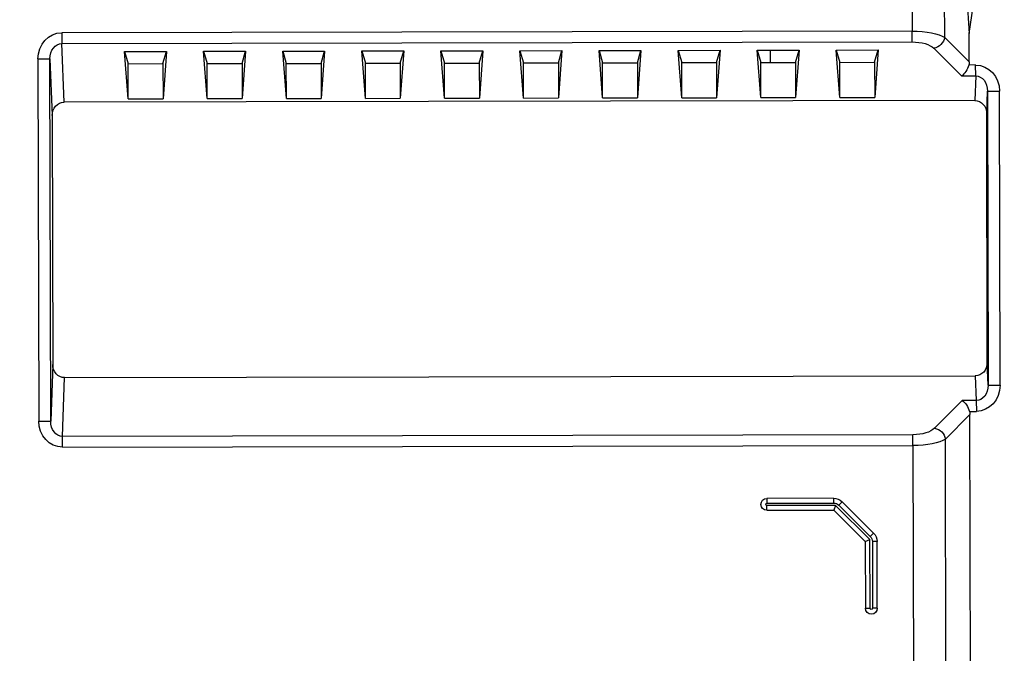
# Model space of a CAD drawing. Header units: millimetres. Extents: x 40090 to 187415, y -53271 to 40260.
# Tile 356 of 406: x 138892 to 138974, y 23040 to 23093. Entities that reach past the tile are written whole.
import ezdxf

# ---------------------------------------------------------------- set-up
doc = ezdxf.new("R2010")
doc.units = ezdxf.units.MM
doc.layers.add('AVM_projektor', color=6, linetype='Continuous')
doc.layers.add('AVM_sp_230VAC', color=170, linetype='Continuous')
doc.styles.add('AVM', font='arial.ttf')
doc.dimstyles.new('AVM-1_50', dxfattribs={"dimscale": 40, "dimtxt": 2.5, "dimasz": 2.5, "dimexe": 1.25, "dimexo": 0.625, "dimtad": 1, "dimdec": 0, "dimrnd": 1, "dimtxsty": 'AVM', "dimcen": 2.5, "dimclrd": 256, "dimclre": 256, "dimclrt": 256, "dimadec": 0, "dimazin": 0, "dimtfac": 1, "dimtdec": 0, "dimtmove": 0, "dimatfit": 3, "dimfxl": 0, "dimarcsym": 0})

# ---------------------------------------------------------------- blocks, each defined once
blk = doc.blocks.new('PT-FW430-bottom')
for p, q in [((19.077, 106.243), (19.077, 105.243)), ((19.077, 106.243), (49.323, 106.243)), ((49.323, 106.243), (49.323, 105.243)), ((19.077, 105.243), (23.795, 105.067)), ((49.323, 105.243), (19.077, 105.243)), ((44.605, 105.067), (49.323, 105.243)), ((23.795, 105.067), (44.605, 105.067)), ((16.887, 104.258), (17.793, 104.258)), ((16.887, 33.278), (16.887, 104.258)), ((22.7, 104.074), (17.793, 104.258)), ((17.793, 104.258), (17.793, 33.278)), ((22.7, 28.06), (22.7, 104.074)), ((50.607, 104.258), (45.7, 104.074)), ((45.7, 104.074), (45.7, 28.06)), ((51.513, 104.258), (50.607, 104.258)), ((50.607, 33.278), (50.607, 104.258)), ((51.513, 104.258), (51.513, 33.278)), ((18.461, 99.017), (19.488, 98.72)), ((22.42, 98.72), (18.461, 99.017)), ((18.461, 99.017), (18.461, 95.517)), ((19.488, 98.72), (19.488, 95.813)), ((22.42, 98.72), (19.488, 98.72)), ((22.42, 98.72), (22.42, 95.813)), ((19.488, 95.813), (18.461, 95.517)), ((18.461, 95.517), (22.42, 95.813)), ((19.488, 95.813), (22.42, 95.813)), ((18.461, 92.417), (19.488, 92.12)), ((22.42, 92.12), (18.461, 92.417)), ((18.461, 92.417), (18.461, 88.917)), ((19.488, 92.12), (19.488, 89.213)), ((22.42, 92.12), (19.488, 92.12)), ((22.42, 92.12), (22.42, 89.213)), ((19.488, 89.213), (18.461, 88.917)), ((18.461, 88.917), (22.42, 89.213)), ((19.488, 89.213), (22.42, 89.213)), ((18.461, 85.817), (19.488, 85.52)), ((22.42, 85.52), (18.461, 85.817)), ((18.461, 85.817), (18.461, 82.317)), ((19.488, 85.52), (19.488, 82.613)), ((22.42, 85.52), (19.488, 85.52)), ((22.42, 85.52), (22.42, 82.613)), ((19.488, 82.613), (18.461, 82.317)), ((18.461, 82.317), (22.42, 82.613)), ((19.488, 82.613), (22.42, 82.613)), ((18.461, 79.217), (19.488, 78.92)), ((22.42, 78.92), (18.461, 79.217)), ((18.461, 79.217), (18.461, 75.717)), ((19.488, 78.92), (19.488, 76.013)), ((22.42, 78.92), (19.488, 78.92)), ((22.42, 78.92), (22.42, 76.013)), ((19.488, 76.013), (18.461, 75.717)), ((18.461, 75.717), (22.42, 76.013)), ((19.488, 76.013), (22.42, 76.013)), ((18.461, 72.617), (19.488, 72.32)), ((22.42, 72.32), (18.461, 72.617)), ((18.461, 72.617), (18.461, 69.117)), ((19.488, 72.32), (19.488, 69.413)), ((22.42, 72.32), (19.488, 72.32)), ((22.42, 72.32), (22.42, 69.413)), ((19.488, 69.413), (18.461, 69.117)), ((18.461, 69.117), (22.42, 69.413)), ((19.488, 69.413), (22.42, 69.413)), ((18.461, 66.017), (19.488, 65.72)), ((22.42, 65.72), (18.461, 66.017)), ((18.461, 66.017), (18.461, 62.517)), ((19.488, 65.72), (19.488, 62.813)), ((22.42, 65.72), (19.488, 65.72)), ((22.42, 65.72), (22.42, 62.813)), ((19.488, 62.813), (18.461, 62.517)), ((18.461, 62.517), (22.42, 62.813)), ((19.488, 62.813), (22.42, 62.813)), ((18.461, 59.417), (19.488, 59.12)), ((22.42, 59.12), (18.461, 59.417)), ((18.461, 59.417), (18.461, 55.917)), ((19.488, 59.12), (19.488, 56.213)), ((22.42, 59.12), (19.488, 59.12)), ((22.42, 59.12), (22.42, 56.213)), ((19.488, 56.213), (18.461, 55.917)), ((18.461, 55.917), (22.42, 56.213)), ((19.488, 56.213), (22.42, 56.213)), ((18.461, 52.817), (19.488, 52.52)), ((22.42, 52.52), (18.461, 52.817)), ((18.461, 52.817), (18.461, 49.317)), ((19.488, 52.52), (19.488, 49.613)), ((22.42, 52.52), (19.488, 52.52)), ((22.42, 52.52), (22.42, 49.613)), ((19.488, 49.613), (18.461, 49.317)), ((18.461, 49.317), (22.42, 49.613)), ((19.488, 49.613), (22.42, 49.613)), ((18.461, 46.217), (19.488, 45.92)), ((22.42, 45.92), (18.461, 46.217)), ((18.461, 46.217), (18.461, 42.717)), ((19.488, 45.92), (19.488, 43.013)), ((22.42, 45.92), (19.488, 45.92)), ((22.42, 45.92), (22.42, 43.013)), ((55.9, 39.905), (55.9, 45.478)), ((55.9, 45.478), (56.3, 45.478)), ((56.3, 45.478), (56.3, 39.905)), ((56.5, 39.739), (56.5, 45.478)), ((56.9, 45.478), (56.5, 45.478)), ((56.9, 45.478), (56.9, 39.905)), ((19.488, 43.013), (18.461, 42.717)), ((18.461, 42.717), (22.42, 43.013)), ((19.488, 43.013), (22.42, 43.013)), ((18.461, 39.617), (19.488, 39.32)), ((22.42, 39.32), (18.461, 39.617)), ((18.461, 39.617), (18.461, 36.117)), ((55.9, 39.905), (56.3, 39.905)), ((56.193, 39.198), (56.476, 39.481)), ((56.476, 39.481), (59.103, 36.854)), ((56.5, 39.739), (56.9, 39.905)), ((59.361, 36.878), (56.5, 39.739)), ((56.9, 39.905), (59.527, 37.278)), ((56.9, 39.905), (59.527, 37.278)), ((19.488, 39.32), (19.488, 36.413)), ((22.42, 39.32), (19.488, 39.32)), ((22.42, 39.32), (22.42, 36.413)), ((58.82, 36.571), (56.193, 39.198)), ((59.527, 37.278), (59.361, 36.878)), ((59.527, 37.278), (65.1, 37.278)), ((65.1, 37.278), (65.1, 36.878)), ((19.488, 36.413), (18.461, 36.117)), ((18.461, 36.117), (22.42, 36.413)), ((19.488, 36.413), (22.42, 36.413)), ((58.82, 36.571), (59.103, 36.854)), ((65.1, 36.878), (59.361, 36.878)), ((59.527, 36.678), (65.1, 36.678)), ((59.527, 36.278), (59.527, 36.678)), ((65.1, 36.278), (59.527, 36.278)), ((65.1, 36.278), (65.1, 36.678)), ((-200.483, 33.278), (16.887, 33.278)), ((17.793, 33.278), (16.887, 33.278)), ((51.513, 33.278), (50.607, 33.278)), ((51.513, 33.278), (200.491, 33.278)), ((18.332, 31.465), (20.638, 29.159)), ((47.762, 29.159), (50.068, 31.465)), ((17.425, 30.559), (-200.483, 30.559)), ((19.462, 28.522), (17.425, 30.559)), ((50.975, 30.559), (48.938, 28.522)), ((200.491, 30.559), (50.975, 30.559)), ((13.093, 28.773), (17.093, 28.522)), ((20.638, 29.159), (20.638, 27.982)), ((47.762, 27.982), (47.762, 29.159)), ((17.093, 28.522), (13.093, 27.929)), ((19.462, 28.522), (17.093, 28.522)), ((19.731, 27.982), (19.731, 28.558)), ((20.638, 27.982), (19.731, 27.982)), ((20.638, 27.982), (22.7, 28.06)), ((45.7, 28.06), (47.762, 27.982)), ((47.762, 27.982), (48.669, 27.982)), ((48.669, 28.558), (48.669, 27.982)), ((197.934, 28.522), (48.938, 28.522)), ((23.795, 27.067), (21.922, 26.997)), ((21.922, 26.997), (21.922, 25.997)), ((21.922, 26.997), (46.478, 26.997)), ((44.605, 27.067), (23.795, 27.067)), ((46.478, 26.997), (44.605, 27.067)), ((46.478, 26.997), (46.478, 25.997)), ((46.478, 25.997), (21.922, 25.997))]:
    blk.add_line(p, q)
for centre, radius, start, end in [((56.4, 45.478), 0.5, 0, 180), ((56.4, 45.478), 0.1, 0, 180), ((56.9, 39.905), 1, 180, 225), ((56.9, 39.905), 0.6, 180, 225), ((65.1, 36.778), 0.5, 270, 90), ((59.527, 37.278), 1, 225, 270), ((59.527, 37.278), 0.6, 225, 270), ((65.1, 36.778), 0.1, 270, 90)]:
    blk.add_arc(centre, radius, start, end)
for centre, major_axis, ratio, start_param, end_param in [((19.094, 104.243), (-2.205, 0.083), 0.906194, 4.753673, 6.317093), ((49.306, 104.243), (2.205, 0.083), 0.906194, 6.249277, 7.812698), ((19.094, 104.243), (1.3, -0.049), 0.768735, 1.61208, 3.175501), ((49.306, 104.243), (-1.3, -0.049), 0.768735, 3.107685, 4.671105), ((23.803, 104.067), (-1.103, 0.041), 0.906194, 4.753673, 6.317093), ((44.597, 104.067), (1.103, 0.041), 0.906194, 6.249277, 7.812698), ((17.82, 33.278), (0, -3), 0.310872, 4.712389, 5.846853), ((18.726, 33.278), (0, -2), 0.466308, 4.712389, 5.846853), ((49.674, 33.278), (0, -2), 0.466308, 0.436332, 1.570796), ((50.58, 33.278), (0, -3), 0.310872, 0.436332, 1.570796), ((17.425, 31.465), (0.707, 0.707), 0.834817, 4.016776, 5.408002), ((50.975, 31.465), (0.707, -0.707), 0.834817, 4.016776, 5.408002), ((19.731, 29.159), (-0.976, -0.404), 0.538409, 1.351371, 2.485835), ((48.669, 29.159), (0.976, -0.404), 0.538409, 3.79735, 4.931814), ((19.265, 29.626), (-0.847, 0.847), 0.834817, 2.445979, 2.702742), ((21.938, 27.997), (-2.205, -0.083), 0.906194, 6.249277, 7.812698), ((21.938, 27.997), (-1.3, -0.049), 0.768735, 6.249277, 7.812698), ((23.803, 28.067), (-1.103, -0.041), 0.906194, 6.249277, 7.812698), ((44.597, 28.067), (1.103, -0.041), 0.906194, 4.753673, 6.317093), ((46.462, 27.997), (1.3, -0.049), 0.768735, 4.753673, 6.317093), ((46.462, 27.997), (2.205, -0.083), 0.906194, 4.753673, 6.317093), ((49.135, 29.626), (-0.847, -0.847), 0.834817, 0.438851, 0.695613)]:
    blk.add_ellipse(centre, major_axis=major_axis, ratio=ratio, start_param=start_param, end_param=end_param)
at = {"start_tangent": (1, 0), "end_tangent": (1, 0)}
blk.add_spline([(18.461, 45.142), (18.667, 45.142), (18.872, 45.142), (19.077, 45.142), (19.282, 45.142), (19.488, 45.142)], degree=3, dxfattribs=at)

msp = doc.modelspace()

# ---------------------------------------------------------------- block references
at = {"layer": 'AVM_projektor', "xscale": -1, "rotation": 90.11045350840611}
msp.add_blockref('PT-FW430-bottom', (138999.239, 23108.559), dxfattribs=at)

# ---------------------------------------------------------------- leaders
at = {"layer": 'AVM_sp_230VAC', "annotation_type": 0, "has_hookline": 1, "hookline_direction": 0, "text_width": 3828.649}
msp.add_leader([(138837.223, 24748.831), (141280.229, 22331.114), (141380.229, 22331.114)], dimstyle='AVM-1_50', override={"dimgap": 0.625, "dimtad": 0}, dxfattribs=at)

doc.saveas('drawing.dxf')
